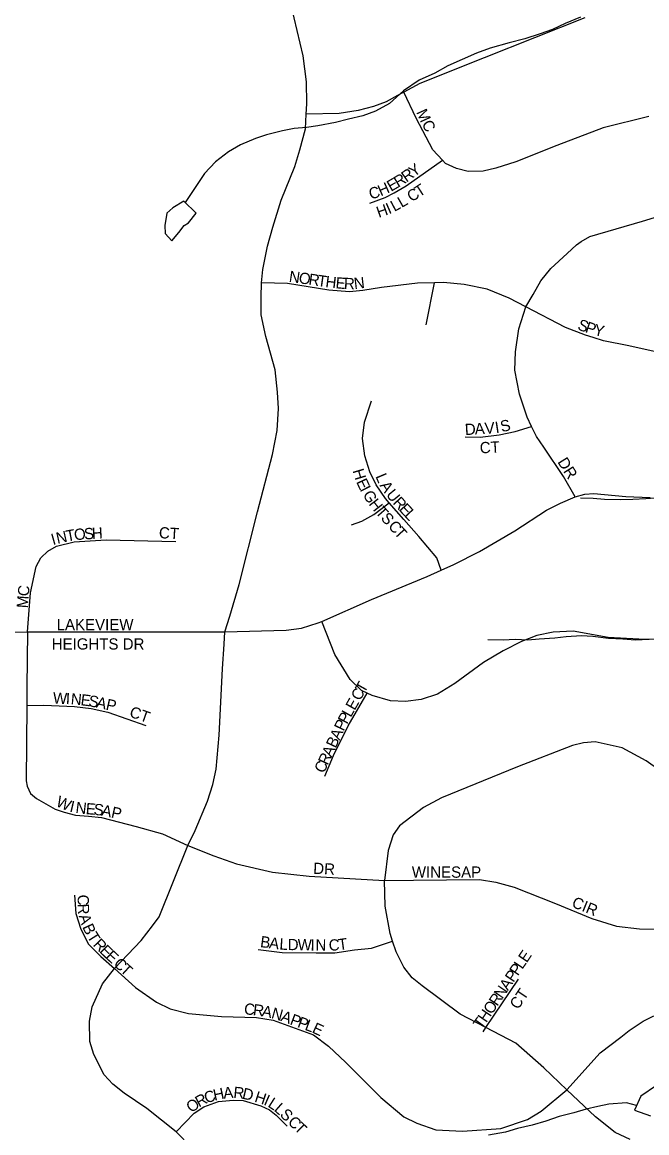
# Model space of a CAD drawing. Extents: x 1759416 to 2214760, y 252598 to 1116833.
# Drawn here: x 2005636 to 2008414, y 880547 to 885483 of the extents above; entities that cross this region are included whole.
import ezdxf

# ---------------------------------------------------------------- set-up
doc = ezdxf.new("R2010")
doc.units = 0
for name, color, linetype in [('GM_X_County_Subdivision', 7, 'Continuous'), ('GM_X_County_Subdivision_Text', 7, 'Continuous'), ('GM_X_Major_Lake', 7, 'Continuous'), ('GM_X_Minor_Lake', 7, 'Continuous'), ('GM_X_Minor_River', 7, 'Continuous'), ('GM_X_Township_Subdivision', 7, 'Continuous'), ('GM_X_Township_Subdivision_Text', 7, 'Continuous')]:
    doc.layers.add(name, color=color, linetype=linetype)

msp = doc.modelspace()

# ---------------------------------------------------------------- linework, layer by layer
at = {"layer": 'GM_X_County_Subdivision'}
for points in [[(2006454, 880415.6), (2006320.2, 880551), (2006190.8, 880654.8), (2006090, 880722.5), (2006038.9, 880763.1), (2005999.8, 880805.2), (2005954.3, 880894.5), (2005937, 880952.5), (2005935.8, 881043.7), (2005946.9, 881106.7), (2005992.5, 881208.6), (2006046.2, 881276.8), (2006165.5, 881402), (2006215.2, 881467.5), (2006245.7, 881506.8), (2006373.1, 881824), (2006404.7, 881890.4), (2006460, 882020.9), (2006483.6, 882095.2), (2006499.1, 882163.4), (2006512.2, 882313.8), (2006526.4, 882608.4), (2006533.7, 882718.7), (2006537.4, 882773), (2006559, 882843.1), (2006600.2, 882983.6), (2006682.3, 883306.7), (2006748.8, 883561.6), (2006770.2, 883667.9), (2006775.5, 883766.1), (2006771.1, 883838.2), (2006760.5, 883938.4), (2006719.5, 884086.4), (2006698.9, 884182.5), (2006698.4, 884260.6), (2006700, 884324.7), (2006705.7, 884382.9), (2006727.1, 884487.2), (2006750.6, 884571.5), (2006787.9, 884692), (2006849, 884840.6), (2006870.6, 884914.9), (2006896.1, 885009.2), (2006899.2, 885074.1), (2006901.4, 885119.5), (2006900.7, 885217.7), (2006886, 885333.8), (2006832.6, 885557.9)], [(2005266.8, 882813.7), (2005347, 882768.7), (2005659.3, 882773), (2006011.6, 882773.1), (2006537.4, 882773)]]:
    msp.add_lwpolyline(points, dxfattribs=at)
at = {"layer": 'GM_X_Major_Lake'}
msp.add_lwpolyline([(2008457.4, 880756.8), (2008387.4, 880710.5), (2008359.6, 880648.3), (2008429.8, 880622.5)], dxfattribs=at)
at = {"layer": 'GM_X_Minor_Lake'}
for points in [[(2006355.4, 884687.7), (2006305.5, 884657.5), (2006279.5, 884633.4), (2006269.7, 884579.2), (2006271.8, 884543.1), (2006302, 884511.2), (2006331.9, 884547.4), (2006355.8, 884579.5), (2006375.8, 884591.6), (2006409.7, 884633.8)], [(2006409.7, 884633.8), (2006355.4, 884687.7)]]:
    msp.add_lwpolyline(points, dxfattribs=at)
at = {"layer": 'GM_X_Minor_River'}
for points in [[(2008118.8, 885505.5), (2008050.8, 885477.2), (2007994.8, 885450.9), (2007938.8, 885430.7), (2007870.8, 885408.4), (2007800.8, 885390.2), (2007716.7, 885367.8), (2007656.7, 885345.6), (2007528.8, 885289), (2007470.8, 885256.7), (2007400.8, 885224.4), (2007330.9, 885178.1), (2007269, 885121.8), (2007207.1, 885087.5), (2007151.1, 885067.2), (2007087.1, 885051), (2007029, 885036.8), (2006951, 885022.5), (2006900.9, 885014.3), (2006844.9, 885010.1), (2006792.8, 884999.9), (2006722.8, 884981.6), (2006672.8, 884965.4), (2006606.8, 884937.1), (2006552.9, 884906.9), (2006494.9, 884862.6), (2006447.1, 884810.3), (2006361.4, 884681.8)], [(2008471.4, 883368.3), (2008409.3, 883364), (2008351.3, 883361.8), (2008295.2, 883359.6), (2008225.1, 883361.4), (2008175, 883365.2), (2008118.9, 883367)], [(2008423.7, 882738.8), (2008363.7, 882736.6), (2008307.6, 882740.4), (2008243.5, 882744.2), (2008173.3, 882752), (2008123.3, 882755.8), (2008055.2, 882751.6), (2008005.1, 882745.4), (2007935.1, 882741.1), (2007885, 882736.9), (2007828.9, 882738.8), (2007774.8, 882736.6), (2007706.7, 882738.3)], [(2008368.5, 880668.2), (2008323.5, 880680.2), (2008245.4, 880674), (2008195.3, 880663.8), (2008143.3, 880651.6), (2008089.3, 880635.3), (2008023.3, 880619.1), (2007965.3, 880598.8), (2007903.3, 880580.6), (2007839.2, 880566.3), (2007785.2, 880550.1), (2007709.2, 880535.8)]]:
    msp.add_lwpolyline(points, dxfattribs=at)
at = {"layer": 'GM_X_Township_Subdivision'}
for points in [[(2008138, 885502.4), (2007690.1, 885323.8), (2007404.9, 885209.9), (2007333.5, 885172.1), (2007304.4, 885156.7), (2007254.1, 885129.1), (2007197.9, 885107.5), (2007129.7, 885090), (2007045.5, 885076.7), (2006899.2, 885074.1)], [(2008422.7, 885063.2), (2008220.1, 885012.8), (2008013.2, 884934.4), (2007830.5, 884861.7), (2007742.2, 884834.5), (2007686, 884820.9), (2007619.9, 884819.4), (2007568, 884831.9), (2007518.1, 884854.3), (2007504.9, 884868.8), (2007462.6, 884914.9), (2007387.7, 885055.8), (2007333.5, 885172.1)], [(2007182.4, 884678.8), (2007250.6, 884704.3), (2007290.8, 884724), (2007343.2, 884755.6), (2007504.9, 884868.8)], [(2008094.5, 883372.8), (2008043.2, 883463.4), (2007956.2, 883594.4), (2007922.5, 883640.8), (2007900.9, 883686), (2007881.2, 883727.3), (2007848, 883829.7), (2007826.9, 883936.1), (2007829.5, 884018.2), (2007844.4, 884120.3), (2007875.2, 884218.2), (2007907.7, 884272), (2007942.2, 884333.8), (2007986.7, 884387.6), (2008059.3, 884455.1), (2008101.7, 884492.8), (2008121.8, 884508.7), (2008160.1, 884530.4), (2008394.8, 884598.6), (2008890.5, 884750.7)], [(2008446.1, 884019.1), (2008334.2, 884044.1), (2008220.3, 884067), (2008174.4, 884081.5), (2008140.4, 884091.7), (2008052.6, 884126.5), (2007875.2, 884218.2), (2007801.5, 884256.9), (2007703.7, 884295.8), (2007601.8, 884316.7), (2007509.8, 884325.4), (2007469.5, 884324.4), (2007393.6, 884322.4), (2007233.3, 884303.7), (2007151.2, 884290.4), (2007091.1, 884284.9), (2006999, 884291.6), (2006815.1, 884321.2), (2006700, 884324.7)], [(2007432.1, 884137.8), (2007469.5, 884324.4)], [(2007498.4, 883047.2), (2007479.7, 883101.5), (2007400.4, 883196.3), (2007333, 883273), (2007268.6, 883346.5), (2007251.7, 883365.9), (2007210.1, 883426.3), (2007182.6, 883484.7), (2007159.1, 883555), (2007149.8, 883633.2), (2007158.4, 883705.3), (2007189.2, 883799.2)], [(2007606.2, 883639.4), (2007672.3, 883638.8), (2007756.4, 883648.2), (2007828.6, 883663.6), (2007900.9, 883686)], [(2006537.4, 882773), (2006810.4, 882780.5), (2006878.6, 882789.9), (2006952.8, 882813.4), (2006967.9, 882820), (2007189.9, 882917.6), (2007437, 883019.7), (2007498.4, 883047.2), (2007555.5, 883072.8), (2007670.1, 883129.9), (2007827, 883222.8), (2007967.9, 883313.8), (2008030.2, 883345.3), (2008094.5, 883372.8), (2008138.2, 883385.7), (2008178.7, 883388.2), (2008320.7, 883374.9), (2008428.8, 883370)], [(2007100.5, 883248.9), (2007146.7, 883264.5), (2007199, 883294.2), (2007268.6, 883346.5)], [(2005659.3, 882773), (2005672.8, 882946.3), (2005697.8, 883064.3), (2005718.1, 883102.2), (2005750.4, 883132), (2005788.6, 883153.7), (2005866.8, 883173.1), (2006009, 883181.9), (2006319.2, 883175.3)], [(2008603.8, 882743.4), (2008405.6, 882739.1), (2008241.5, 882748.5), (2008085.6, 882775.8), (2007997.5, 882772.5), (2007925.2, 882757.1), (2007857, 882729.7), (2007774.6, 882688.3), (2007688, 882636.9), (2007559.2, 882543.8), (2007482.7, 882496.4), (2007410.5, 882472.9), (2007340.3, 882463.5), (2007274.3, 882466.1), (2007192.4, 882490.8), (2007170.2, 882501.2), (2007144.5, 882513.2), (2007094.9, 882561.7), (2007025.7, 882672.5), (2006967.9, 882820)], [(2005659.3, 882773), (2005657.3, 882527.7), (2005656.6, 882445.5), (2005653.9, 882110.9), (2005657.7, 882086.9), (2005673.4, 882054.7), (2005699.3, 882032.4), (2005783, 881985.6), (2005822.9, 881971.3), (2005872.8, 881958.8), (2005930.9, 881954.3), (2005988.9, 881947.8), (2006142.7, 881908.5), (2006260.5, 881875.4), (2006373.1, 881824), (2006487.9, 881777.4), (2006589.7, 881742.5), (2006749.6, 881705.1), (2006911.6, 881687.7), (2007247.7, 881668.8)], [(2006981.3, 882131.9), (2007020.1, 882223.7), (2007085.2, 882355.4), (2007170.2, 882501.2)], [(2005656.6, 882445.5), (2005732.7, 882446.9), (2005868.8, 882441.7), (2005942.8, 882433.1), (2006016.7, 882416.4), (2006186.4, 882356.9)], [(2008466.8, 882159.5), (2008411.1, 882200), (2008303.5, 882257.1), (2008183.6, 882284.1), (2008131.5, 882280.6), (2008083.4, 882268.9), (2007838.4, 882172.8), (2007500.9, 882035.4), (2007420.5, 881992), (2007313.8, 881910.7), (2007285.4, 881870.9), (2007262.8, 881800.9), (2007247.7, 881668.8)], [(2007247.7, 881668.8), (2007375.8, 881669.8), (2007670.1, 881673.3), (2007742.1, 881660.7), (2007824, 881638), (2008007.6, 881566.3), (2008169.1, 881498.8), (2008279, 881465.8), (2008381, 881453), (2008505.1, 881451.9)], [(2008338.9, 880517.6), (2008273.3, 880548.5), (2008185.5, 880618), (2008057.6, 880738.2), (2007955.9, 880836.1), (2007830.5, 880945.2), (2007698.2, 881014.6), (2007583.1, 881074.9), (2007414, 881200.6), (2007370.3, 881235), (2007332.6, 881283.4), (2007299.1, 881351.8), (2007283.4, 881398.2), (2007271.8, 881432.2), (2007250.8, 881554.6), (2007247.7, 881668.8)], [(2005868.4, 881603.1), (2005874.3, 881521.5), (2005896.9, 881452.7), (2005931.3, 881384.9), (2005986.3, 881329.8), (2006046.2, 881276.8)], [(2006684.7, 881361), (2006792.7, 881348), (2006942.8, 881346.8), (2007026.9, 881346.1), (2007113, 881359.4), (2007189.2, 881366.8), (2007283.4, 881398.2)], [(2006046.2, 881276.8), (2006139.2, 881193), (2006232.9, 881127.6), (2006293.3, 881098), (2006375.9, 881077), (2006522.7, 881063.5), (2006678, 881059.8), (2006752, 881047.5), (2006849.4, 881011.7), (2006932, 880982.1), (2006997.5, 880931.6), (2007074.8, 880858.7), (2007230.9, 880704), (2007333.5, 880617.8), (2007391.5, 880589.5), (2007474.8, 880559.8), (2007593.7, 880553.8), (2007764.7, 880565.7), (2007882.5, 880605.9), (2007943.8, 880642.6), (2008057.6, 880738.2), (2008206.7, 880901.7), (2008297.4, 880972.2), (2008335.1, 881001.2), (2008397.8, 881043.6), (2008445.1, 881066.3)], [(2007685.7, 880996.1), (2007698.2, 881014.6), (2007843.3, 881229.5)], [(2006320.2, 880551), (2006401.4, 880633.7), (2006443.5, 880662.3), (2006508.2, 880686.4), (2006574.4, 880692.4), (2006618, 880690.9), (2006697.7, 880666.8), (2006735.3, 880648.8), (2006765.4, 880624.7), (2006814.4, 880576.5)]]:
    msp.add_lwpolyline(points, dxfattribs=at)

# ---------------------------------------------------------------- texts
at = {"layer": 'GM_X_County_Subdivision_Text'}
for s, p in [('LAKEVIEW', (2005789.1, 882780.6)), ('HEIGHTS DR', (2005767.1, 882694.6))]:
    msp.add_text(s, height=50, rotation=0, dxfattribs=at).set_placement(p)
at = {"layer": 'GM_X_Township_Subdivision_Text'}
for s, rotation, p in [('M', 294.447, (2007386.9, 885082.9)), ('C', 299.0877, (2007410.8, 885030.9)), ('Y', 35.8402, (2007377.3, 884792.5)), ('E', 29.902, (2007275.9, 884728.4)), ('R', 31.373, (2007307.6, 884746.7)), ('R', 35.1652, (2007344.4, 884769.3)), ('C', 16.3457, (2007185.8, 884694.3)), ('H', 24.0575, (2007230.7, 884708)), ('C', 31.9635, (2007367, 884681.9)), ('T', 33.2164, (2007401.6, 884703.5)), ('L', 27.9359, (2007290.6, 884639.3)), ('L', 29.7734, (2007323.3, 884656.7)), ('H', 19.4303, (2007221.6, 884612.6)), ('I', 23.6512, (2007266.8, 884628.7)), ('N', 351.7092, (2006820.1, 884329.3)), ('O', 351.6875, (2006863.6, 884323)), ('R', 351.7104, (2006907.2, 884316.6)), ('T', 351.6922, (2006946.4, 884310.9)), ('H', 353.3222, (2006982.7, 884305.6)), ('E', 355.062, (2007028.1, 884300.3)), ('R', 358.2242, (2007066.1, 884297.1)), ('N', 6.4032, (2007113.5, 884296.3)), ('S', 340.7357, (2008102.3, 884117.7)), ('P', 341.6274, (2008136.3, 884105.8)), ('Y', 347.4101, (2008175.1, 884093.2)), ('V', 3.6479, (2007693.8, 883652.8)), ('I', 8.7535, (2007742.6, 883656.1)), ('S', 13.1349, (2007768.4, 883660.2)), ('D', 3.4768, (2007605.8, 883647.4)), ('A', 3.455, (2007649.7, 883650.1)), ('CT', 3.1785, (2007672.2, 883565.9)), ('DR', 302.0029, (2008014.7, 883528.6)), ('H', 286.6448, (2007104.7, 883489.8)), ('E', 295.0095, (2007120.1, 883440.2)), ('L', 292.6283, (2007206.1, 883464.9)), ('I', 297.1441, (2007135.9, 883406.5)), ('A', 302.7776, (2007224.1, 883423.9)), ('U', 309.1847, (2007251.6, 883381.9)), ('G', 302.2593, (2007148.4, 883382.7)), ('H', 307.5069, (2007174.7, 883341.3)), ('R', 312.4671, (2007281.4, 883345.5)), ('T', 311.2335, (2007203.8, 883303.7)), ('E', 312.7881, (2007308.3, 883316)), ('L', 312.8057, (2007332.3, 883290.2)), ('S', 312.27, (2007227.6, 883276.5)), ('C', 312.5006, (2007260.3, 883240.5)), ('I', 15.9454, (2005772.4, 883158.4)), ('N', 12.5146, (2005792.8, 883164.2)), ('T', 10.7472, (2005835.3, 883173.7)), ('O', 4.8798, (2005868.6, 883180.1)), ('S', 3.3344, (2005912.1, 883183.8)), ('H', 3.3544, (2005947.2, 883185.8)), ('CT', 356.635, (2006242.9, 883189.8)), ('T', 312.5027, (2007287.1, 883211.3)), ('C', 83.6249, (2005664.5, 882929.4)), ('M', 86.026, (2005660.9, 882877.3)), ('C', 60.7201, (2007138.2, 882463.5)), ('T', 60.7171, (2007157.5, 882498)), ('W', 357.3593, (2005771.9, 882455)), ('I', 357.3319, (2005829.1, 882452.4)), ('N', 354.857, (2005850.5, 882451.4)), ('E', 352.8513, (2005893.8, 882447.5)), ('S', 350.5871, (2005928.2, 882443.2)), ('A', 347.3527, (2005962.2, 882437.6)), ('P', 347.1897, (2006005.1, 882428)), ('E', 60.7092, (2007114.5, 882421.2)), ('CT', 340.5566, (2006109.1, 882397.3)), ('L', 60.7702, (2007097.3, 882390.5)), ('P', 63.8625, (2007065.3, 882328.7)), ('P', 61.431, (2007080.5, 882359.8)), ('A', 64.8509, (2007046.7, 882289)), ('B', 64.8144, (2007029.8, 882253.2)), ('R', 64.8533, (2006994.3, 882177.5)), ('A', 64.8326, (2007011.1, 882213.3)), ('C', 64.8144, (2006977.4, 882141.6)), ('W', 336.4592, (2005782.2, 882000.7)), ('I', 346.9288, (2005844.1, 881974.7)), ('N', 353.1633, (2005871.4, 881968.8)), ('E', 355.3418, (2005917.2, 881963.3)), ('S', 354.197, (2005952, 881960.5)), ('A', 349.0715, (2005985.8, 881957.1)), ('P', 347.4949, (2006028.7, 881948.8)), ('DR', 356.989, (2006929.2, 881698.2)), ('WINESAP', 0, (2007368.7, 881680.6)), ('C', 271.2385, (2005882.1, 881604.9)), ('CIR', 337.7529, (2008076.3, 881552.3)), ('R', 271.7631, (2005883, 881564.8)), ('A', 287.4016, (2005886.7, 881510.6)), ('B', 294.6688, (2005902.3, 881462.2)), ('T', 302.1636, (2005922.3, 881419.9)), ('R', 314.4342, (2005948.2, 881380.9)), ('E', 315.8461, (2005976.9, 881351.7)), ('B', 352.6702, (2006692.4, 881372.6)), ('A', 352.6781, (2006731.6, 881367.5)), ('L', 356.0393, (2006778.5, 881361.6)), ('D', 358.8668, (2006816.3, 881359)), ('W', 358.9772, (2006860.4, 881358.2)), ('I', 358.9939, (2006917.6, 881357.1)), ('N', 358.9727, (2006939.6, 881356.8)), ('C', 2.6061, (2007000.2, 881355.8)), ('T', 7.9119, (2007044.8, 881358)), ('E', 317.2817, (2006003.2, 881326.2)), ('E', 55.9513, (2007879.5, 881299.8)), ('C', 317.4901, (2006038.9, 881293.3)), ('T', 317.4946, (2006068.1, 881266.6)), ('P', 55.9513, (2007840.1, 881241.5)), ('L', 55.9235, (2007859.8, 881270.7)), ('P', 55.9235, (2007820.3, 881212.3)), ('N', 55.9159, (2007771, 881139.4)), ('A', 55.9594, (2007795.7, 881175.9)), ('CT', 56.3032, (2007841.6, 881091.9)), ('R', 55.953, (2007748.8, 881106.6)), ('C', 355.4542, (2006621.4, 881073.4)), ('R', 352.3267, (2006660.2, 881070.4)), ('A', 349.3589, (2006698.7, 881065.2)), ('N', 344.0606, (2006740.8, 881057.3)), ('A', 339.7816, (2006782.2, 881045.6)), ('H', 55.7971, (2007699.4, 881033.6)), ('O', 55.9439, (2007724.2, 881070.1)), ('P', 339.5175, (2006823.4, 881030.4)), ('P', 339.5079, (2006856.4, 881018.1)), ('L', 339.5038, (2006889.3, 881005.7)), ('E', 335.2554, (2006921.4, 880993.8)), ('T', 54.4306, (2007678.2, 881003.9)), ('H', 12.1329, (2006490.8, 880689.4)), ('A', 5.4953, (2006532.3, 880698.4)), ('R', 354.7462, (2006573.7, 880702.6)), ('D', 346.7695, (2006611.3, 880699.3)), ('O', 36.4066, (2006388.2, 880633.8)), ('R', 27.9011, (2006421.9, 880658.9)), ('C', 19.533, (2006455.2, 880676.6)), ('H', 342.0972, (2006665.8, 880685.9)), ('I', 336.6235, (2006706.5, 880672.9)), ('L', 327.424, (2006724.8, 880665.1)), ('L', 318.4413, (2006752.8, 880647.4)), ('S', 316.2559, (2006778.8, 880624.4)), ('C', 315.9455, (2006813.6, 880591)), ('T', 315.9468, (2006842.1, 880563.4))]:
    msp.add_text(s, height=50, rotation=rotation, dxfattribs=at).set_placement(p)

doc.saveas('drawing.dxf')
